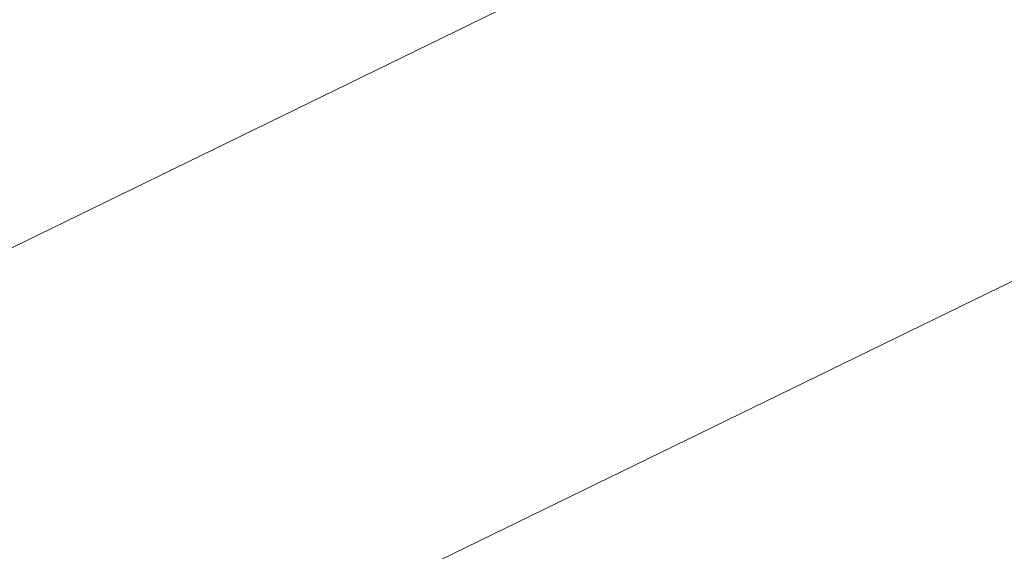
# Model space of a CAD drawing. Extents: x 1620613 to 1693141, y 557269 to 607790.
# Tile 931 of 1056: x 1620874.855 to 1620876.396, y 607335.522 to 607336.354. Entities that reach past the tile are written whole.
import ezdxf

# ---------------------------------------------------------------- set-up
doc = ezdxf.new("R2010")
doc.units = 0
doc.header["$LTSCALE"] = 10
doc.header["$MEASUREMENT"] = 0
for name, pattern in [('DGN Style 2', [7.346996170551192, 4.408197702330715, -2.938798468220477]), ('DGN Style 3', [10.28579463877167, 7.346996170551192, -2.938798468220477]), ('DGN Style 5', [5.142897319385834, 2.204098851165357, -2.938798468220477])]:
    doc.linetypes.add(name, pattern=pattern)
for name, color, linetype, lineweight in [('DT_X_Contour_Minor', 136, 'DGN Style 3', 0), ('PV_X_Driveway', 7, 'DGN Style 5', 0), ('SV_X_Top_of_Bank', 97, 'DGN Style 2', 0)]:
    doc.layers.add(name, color=color, linetype=linetype, lineweight=lineweight)

# ---------------------------------------------------------------- blocks, each defined once
blk = doc.blocks.new('*U1004')
at = {"layer": 'DT_X_Contour_Minor', "transparency": 33554559, "flags": 128}
for points, elevation in [([(-15.21616715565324, 53.13950447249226), (-19.81874134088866, 49.86354265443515), (-20.72156229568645, 49.22141635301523), (-21.45749336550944, 48.69902108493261), (-22.02653455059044, 48.29635685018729), (-22.42868585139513, 48.01342364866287), (-23.27856947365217, 47.41857648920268), (-23.80416834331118, 46.98556298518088), (-24.74355223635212, 46.13265784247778), (-26.09672115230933, 44.85986106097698), (-27.86367509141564, 43.16717264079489), (-33.12726562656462, 38.09348133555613), (-34.87997650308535, 36.41065848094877), (-36.19041623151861, 35.16745839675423), (-37.05858481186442, 34.36388108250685), (-37.48448224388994, 33.99992653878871), (-38.03051386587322, 33.61554478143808), (-38.21858775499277, 33.48693160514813), (-38.37328570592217, 33.38937839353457), (-38.49460771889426, 33.32288514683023), (-38.5825537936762, 33.28745186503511), (-38.77257540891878, 33.23437640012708), (-38.88521126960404, 33.17604471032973), (-39.08060264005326, 33.04085623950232), (-39.3587495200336, 32.82881098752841), (-39.71965190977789, 32.53990895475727), (-40.79239896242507, 31.66702782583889), (-41.21281239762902, 31.37527341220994), (-41.66949241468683, 31.15467101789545), (-42.16243901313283, 31.00522064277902), (-42.6916521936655, 30.92692228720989), (-44.15124278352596, 30.8129960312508), (-44.65910627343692, 30.77541925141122), (-45.08800380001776, 30.74813360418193), (-45.43793536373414, 30.73113908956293), (-45.7089009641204, 30.72443570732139), (-46.78915318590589, 30.71716589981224), (-50.25550565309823, 29.22997960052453), (-51.06818505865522, 28.88110715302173), (-52.02064364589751, 28.47185536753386), (-53.11288141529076, 28.00222424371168), (-54.34489836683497, 27.47221378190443), (-57.81664914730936, 25.97834676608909), (-59.108489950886, 25.4196177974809), (-60.38019927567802, 24.86383115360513), (-61.63177712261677, 24.31098683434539), (-62.86322349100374, 23.76108483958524), (-66.12023850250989, 22.29860262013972), (-67.36429721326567, 21.74074830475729), (-68.65371208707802, 21.16404702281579), (-69.9884831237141, 20.56849877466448), (-71.36861032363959, 19.95410356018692), (-75.10942440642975, 18.29058703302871), (-76.51567851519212, 17.66446206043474), (-77.92883027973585, 17.03372453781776), (-79.34887969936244, 16.39837446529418), (-80.77582677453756, 15.75841184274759), (-84.59021584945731, 14.04569478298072), (-85.96780275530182, 13.42649090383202), (-87.23977166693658, 12.8534170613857), (-88.40612258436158, 12.32647325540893), (-89.46685550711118, 11.84565948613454), (-92.15465264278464, 10.62499615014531), (-93.16140094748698, 10.16824392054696), (-94.16579800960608, 9.713484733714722), (-95.16784382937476, 9.260718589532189), (-96.16753840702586, 8.809945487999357), (-98.83025562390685, 7.610541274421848), (-99.75191201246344, 7.19545492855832), (-100.5198432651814, 6.84974905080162), (-101.1340493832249, 6.573423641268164), (-101.5945303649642, 6.366478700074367), (-102.6175128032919, 5.907132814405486), (-103.011255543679, 5.728681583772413), (-103.425246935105, 5.537837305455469), (-103.8594869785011, 5.334599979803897), (-104.3139756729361, 5.1189696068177), (-105.5529437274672, 4.527431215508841), (-105.9805033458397, 4.32358178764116), (-106.3339561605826, 4.1556872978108), (-106.613302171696, 4.023747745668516), (-106.818541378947, 3.927763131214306), (-107.2670368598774, 3.719744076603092), (-107.4843943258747, 3.619638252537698), (-107.8000951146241, 3.475335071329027), (-108.2141392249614, 3.286834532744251), (-108.7265266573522, 3.054136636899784), (-110.2240175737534, 2.374679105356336), (-110.7152033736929, 2.152073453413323), (-111.0656425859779, 1.993849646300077), (-111.2753352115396, 1.900007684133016), (-111.3442812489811, 1.870547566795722), (-111.3404752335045, 1.87782971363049), (-111.3429190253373, 1.878463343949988), (-111.3531049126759, 1.874902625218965), (-111.371032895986, 1.867147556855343), (-111.3967029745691, 1.855198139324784), (-111.4754793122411, 1.817740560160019), (-111.5018743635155, 1.805381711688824), (-111.5219772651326, 1.796398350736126), (-111.5357880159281, 1.79079047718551), (-111.5433066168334, 1.788558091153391), (-111.5549666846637, 1.787105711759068), (-111.5624210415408, 1.784814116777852), (-111.5760390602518, 1.779028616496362), (-111.5958207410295, 1.769749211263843), (-111.6217660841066, 1.756975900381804), (-111.6991718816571, 1.718255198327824), (-111.7342200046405, 1.700687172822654), (-111.7813100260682, 1.677023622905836), (-111.8404419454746, 1.647264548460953), (-111.9116157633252, 1.611409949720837), (-112.2718580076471, 1.429865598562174), (-113.0350606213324, -0.2474059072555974), (-113.2177541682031, -0.6502334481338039), (-113.4387479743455, -1.13988542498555), (-113.6980420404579, -1.716361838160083), (-113.9956363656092, -2.379662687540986), (-114.8402882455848, -4.264230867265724), (-115.2146300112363, -4.99066763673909), (-115.7041663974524, -5.756551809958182), (-116.3088974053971, -6.561883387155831), (-117.0288230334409, -7.406662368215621), (-120.6572634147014, -11.44100822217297), (-121.7109238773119, -12.4702595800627), (-121.9242665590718, -12.67251216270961), (-122.1127258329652, -12.838162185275), (-122.2763016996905, -12.96720964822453), (-122.4149941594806, -13.0596545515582), (-122.7516628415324, -13.25737088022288), (-123.1181484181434, -13.47519358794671), (-123.9651036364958, -13.98037446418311), (-125.2925284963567, -14.77291350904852), (-127.1004229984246, -15.85281072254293), (-132.5621011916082, -19.11568085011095), (-134.3564604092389, -20.18775530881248), (-135.643279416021, -20.95682608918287), (-136.4225582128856, -21.4228931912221), (-136.6942967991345, -21.5859566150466), (-136.7422127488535, -21.61678750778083), (-136.7928334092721, -21.64935871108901), (-136.9087584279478, -21.72394915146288), (-137.0899878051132, -21.84055882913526), (-137.3365215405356, -21.99918774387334), (-138.0810173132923, -22.47822383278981), (-138.3978712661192, -22.6746115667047), (-138.790061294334, -22.90449770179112), (-139.2575873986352, -23.16788223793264), (-139.8004495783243, -23.46476517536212), (-142.5095905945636, -24.92838181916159), (-153.1870326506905, -30.13426355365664), (-155.2248335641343, -31.12493864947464), (-156.7621897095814, -31.86587176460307), (-157.7991010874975, -32.35706289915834), (-158.3355676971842, -32.59851205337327), (-159.0988856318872, -32.90938715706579), (-159.3740378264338, -33.02320973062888), (-159.6270059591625, -33.13152112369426), (-159.8577900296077, -33.23432133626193), (-160.0663900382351, -33.33161036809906), (-160.5930779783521, -33.58369954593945), (-160.8051329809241, -33.66154300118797), (-161.0462820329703, -33.70600648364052), (-161.3165251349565, -33.71708999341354), (-161.615862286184, -33.69479353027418), (-162.4528867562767, -33.59082966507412), (-162.9269289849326, -33.66899306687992), (-163.721287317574, -33.98145617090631), (-164.8359617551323, -34.52821897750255), (-166.2709522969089, -35.30928148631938), (-170.5246818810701, -37.7045144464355), (-172.1231266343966, -38.57648387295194), (-173.7281637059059, -39.39596743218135), (-175.339793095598, -40.16296512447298), (-176.9580148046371, -40.87747694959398), (-181.2820624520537, -42.71286066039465), (-182.7909117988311, -43.35069092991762), (-184.0744241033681, -43.88764395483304), (-185.1325993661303, -44.32371973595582), (-185.9654375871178, -44.65891827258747), (-187.8858901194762, -45.41827804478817), (-188.520472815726, -45.67012349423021), (-188.9838815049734, -45.85614001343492), (-189.2761161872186, -45.97632760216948), (-189.3971768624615, -46.0306862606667), (-189.4917733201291, -46.08787077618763), (-189.8211518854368, -46.28819430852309), (-190.7383402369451, -46.84627651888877), (-192.2433383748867, -47.76211740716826), (-194.3361462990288, -49.03571697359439), (-200.7007138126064, -52.90899405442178), (-202.8180694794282, -54.19743101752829), (-204.3967108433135, -55.15778409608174), (-205.4366379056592, -55.79005328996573), (-205.9378506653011, -56.09423859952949), (-206.5561322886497, -56.46795424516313), (-206.8614067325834, -56.64589492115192), (-207.3135188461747, -56.89943021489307), (-207.912468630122, -57.22856012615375), (-208.6582560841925, -57.63328465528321), (-212.4812187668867, -59.69838656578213), (-217.9525532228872, -61.78625121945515), (-218.9816974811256, -62.17902329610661), (-219.7242726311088, -62.46254038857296), (-220.1802786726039, -62.63680249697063), (-220.3497156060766, -62.70180962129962), (-220.4194552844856, -62.72948864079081), (-220.8007980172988, -62.87632058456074), (-221.8925214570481, -63.29605715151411), (-223.6946256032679, -63.98869834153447), (-226.2071104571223, -64.95424415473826), (-233.8542443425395, -67.8929058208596), (-236.4554405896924, -68.89391066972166), (-238.5236789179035, -69.69292896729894), (-240.0589593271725, -70.28996071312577), (-241.0612818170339, -70.68500590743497), (-243.0235312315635, -71.46914435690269), (-243.7578034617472, -71.7613185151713), (-244.4889330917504, -72.04973715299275), (-245.2169201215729, -72.33440027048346), (-245.9417645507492, -72.61530786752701), (-247.8704928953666, -73.35938743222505), (-248.5630352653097, -73.6199460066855), (-249.1941161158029, -73.8435620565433), (-249.7637354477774, -74.0302355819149), (-250.271893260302, -74.17996658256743), (-251.5450320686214, -74.52999255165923), (-252.0702619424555, -74.6602527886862), (-252.691097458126, -74.78851402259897), (-253.4075386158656, -74.91477625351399), (-254.2195854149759, -75.03903948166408), (-256.5125177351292, -75.36774275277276), (-256.9049860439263, -75.59858398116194), (-256.3626917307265, -76.04458021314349), (-254.8856347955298, -76.705731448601), (-252.4738152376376, -77.58203768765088), (-244.7959462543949, -80.20572766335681), (-242.204642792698, -81.01907846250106), (-240.1891341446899, -81.49136337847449), (-238.7494203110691, -81.62258241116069), (-237.8855012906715, -81.41273556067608), (-236.3494436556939, -80.39838944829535), (-235.4562545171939, -80.28305411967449), (-233.928730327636, -80.69780771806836), (-231.7668710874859, -81.64265024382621), (-228.9706767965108, -83.11758169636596), (-220.6683786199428, -87.75751747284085), (-217.8834685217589, -89.27032145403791), (-215.7554618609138, -90.32878156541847), (-214.2843586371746, -90.93289780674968), (-213.4701588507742, -91.08267017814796), (-212.174830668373, -90.87627134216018), (-211.6545913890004, -90.75436087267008), (-211.0653696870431, -90.54342859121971), (-210.4071655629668, -90.2434744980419), (-209.6799790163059, -89.85449859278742), (-207.6488383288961, -88.69853376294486), (-206.8963358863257, -88.28145190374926), (-206.1621840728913, -87.89717994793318), (-205.4463828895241, -87.54571789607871), (-204.7489323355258, -87.22706574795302), (-202.9135316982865, -86.42107322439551), (-202.161806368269, -86.10027413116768), (-201.2831808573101, -85.74237124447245), (-200.277655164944, -85.347364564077), (-199.1452292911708, -84.91525409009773), (-195.9562267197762, -83.71348776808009), (-194.8143689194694, -83.26692920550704), (-193.7805474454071, -82.82857825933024), (-192.8547622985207, -82.39843492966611), (-192.0370134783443, -81.97649921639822), (-190.0003983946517, -80.86228080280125), (-189.2093401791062, -80.45351616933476), (-188.3636268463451, -80.06288607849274), (-187.4632583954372, -79.69039053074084), (-186.5082348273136, -79.33602952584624), (-183.88863182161, -78.41524623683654), (-183.0039409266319, -78.10315325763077), (-182.3145704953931, -77.85746178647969), (-181.8205205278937, -77.67817182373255), (-181.5217910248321, -77.56528336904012), (-180.9856063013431, -77.35278283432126), (-180.6732185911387, -77.23195806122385), (-180.1381940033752, -77.02885914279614), (-179.3805325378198, -76.74348607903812), (-178.4002341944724, -76.37583887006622), (-175.4892561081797, -75.28574745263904), (-174.2415284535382, -74.81242216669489), (-172.6815790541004, -74.21001487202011), (-170.8094079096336, -73.47852556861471), (-168.6250150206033, -72.6179542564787), (-162.3836716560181, -70.15098807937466), (-160.3075015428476, -69.33094668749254), (-158.7599987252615, -68.72104714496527), (-157.7411632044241, -68.32128945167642), (-157.2509949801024, -68.131673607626), (-156.6487694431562, -67.906220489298), (-156.3778641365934, -67.78612823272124), (-156.0168173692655, -67.59494130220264), (-155.5656291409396, -67.33265969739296), (-155.0242994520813, -66.99928341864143), (-153.4605650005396, -66.01548710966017), (-152.8529017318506, -65.65113033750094), (-152.2027127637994, -65.29590725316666), (-151.5099980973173, -64.94981785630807), (-150.7747577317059, -64.61286214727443), (-148.7574158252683, -63.72649183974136), (-147.8165163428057, -63.32364140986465), (-146.5068243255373, -62.77986785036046), (-144.8283397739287, -62.09517116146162), (-142.7810626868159, -61.26955134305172), (-136.8299337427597, -58.88000098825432), (-134.7873558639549, -58.07134284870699), (-133.1229689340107, -57.4375311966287), (-131.8367729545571, -56.97856603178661), (-130.9287679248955, -56.69444735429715), (-129.0116757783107, -56.16992619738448), (-128.3709055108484, -55.98933264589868), (-127.8864138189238, -55.84094285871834), (-127.5582007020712, -55.72475683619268), (-127.3862661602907, -55.64077457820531), (-127.1361454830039, -55.45976024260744), (-127.0158877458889, -55.40442056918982), (-126.8427050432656, -55.37416230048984), (-126.6165973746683, -55.36898543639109), (-126.3375647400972, -55.38888997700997), (-125.5229110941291, -55.47541062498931), (-125.2490449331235, -55.50724031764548), (-125.0384366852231, -55.53783890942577), (-124.8910863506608, -55.56720640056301), (-124.8069939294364, -55.59534279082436), (-124.5621644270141, -55.72377337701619), (-121.6953630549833, -54.43029862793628), (-121.1401926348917, -54.18145993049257), (-120.7033105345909, -53.98929015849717), (-120.3847167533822, -53.85378931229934), (-120.1844112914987, -53.77495739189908), (-119.8079811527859, -53.64029750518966), (-119.6632141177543, -53.58463066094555), (-119.5112356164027, -53.51862504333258), (-119.3520456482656, -53.44228065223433), (-119.1856442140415, -53.35559748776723), (-118.732291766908, -53.11065735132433), (-118.5813705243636, -53.02933177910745), (-118.4686211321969, -52.96906016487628), (-118.394043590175, -52.92984250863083), (-118.3576378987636, -52.91167881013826), (-118.3114518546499, -52.8913142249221), (-118.2843343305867, -52.87942948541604), (-118.2376212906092, -52.8590487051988), (-118.1713127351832, -52.8301718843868), (-118.0854086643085, -52.79279902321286), (-117.8302037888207, -52.68181000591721), (-117.7463434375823, -52.64520010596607), (-117.6861660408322, -52.61861216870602), (-117.6496715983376, -52.60204619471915), (-117.6368601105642, -52.59550218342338), (-117.634273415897, -52.59141410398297), (-117.5621176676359, -52.55989399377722), (-117.3475904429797, -52.4683997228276), (-116.9906917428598, -52.31693129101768), (-116.4914215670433, -52.10548869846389), (-114.970205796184, -51.46167623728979), (-114.4185916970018, -51.22624495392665), (-113.9046612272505, -51.00281044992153), (-113.4284143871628, -50.79137272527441), (-112.9898511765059, -50.59193177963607), (-111.8705941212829, -50.07608496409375), (-111.4361631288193, -49.87686495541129), (-110.9723129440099, -49.66609004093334), (-110.479043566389, -49.44376022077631), (-109.9563549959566, -49.20987549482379), (-108.5232932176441, -48.57077635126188), (-107.9104807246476, -48.29830772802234), (-107.1468395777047, -47.96022621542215), (-106.2323697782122, -47.55653181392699), (-105.1670713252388, -47.08722452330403), (-102.1251705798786, -45.74825456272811), (-100.9267181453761, -45.21956756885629), (-99.6127864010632, -44.63773405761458), (-98.18337534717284, -44.00275402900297), (-96.63848498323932, -43.31462748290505), (-92.36480493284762, -41.40876133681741), (-90.7662950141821, -40.69468151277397), (-89.1760252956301, -39.98184164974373), (-87.59399577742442, -39.27024174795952), (-86.02020645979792, -38.55988180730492), (-81.83442187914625, -36.66724191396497), (-80.35566188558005, -35.99873885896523), (-79.05872034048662, -35.41270961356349), (-77.94359724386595, -34.90915417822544), (-77.01029259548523, -34.48807255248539), (-74.76390479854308, -33.47515329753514), (-73.82803864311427, -33.05414123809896), (-72.70523102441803, -32.55079450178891), (-71.39548194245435, -31.96511308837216), (-69.89879139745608, -31.29709699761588), (-65.65836132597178, -29.40594118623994), (-64.17550338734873, -28.7438384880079), (-62.90725212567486, -28.17589725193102), (-61.85360754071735, -27.70211747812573), (-61.01456963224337, -27.32249916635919), (-59.06327744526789, -26.43573228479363), (-58.40143171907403, -26.13440883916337), (-57.87936368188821, -25.89551366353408), (-57.49707333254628, -25.71904675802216), (-57.25456067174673, -25.60500812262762), (-56.79423049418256, -25.38414278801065), (-56.61580828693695, -25.29798916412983), (-56.42578929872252, -25.20517729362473), (-56.2241735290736, -25.1057071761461), (-56.01096097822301, -24.99957881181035), (-55.42693180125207, -24.70769217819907), (-55.17584401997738, -24.58463789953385), (-54.86060255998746, -24.43439003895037), (-54.48120742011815, -24.25694859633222), (-54.03765860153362, -24.05231357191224), (-52.76932351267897, -23.47036206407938), (-52.35306644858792, -23.27972813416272), (-52.05554657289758, -23.14428997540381), (-51.8767638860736, -23.0640475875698), (-51.81671838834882, -23.03900097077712), (-51.81491331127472, -23.04580435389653), (-51.80586088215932, -23.04392634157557), (-51.78005740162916, -23.03318976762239), (-51.73750286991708, -23.01359463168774), (-51.67819728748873, -22.98514093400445), (-51.49771433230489, -22.8974529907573), (-51.39857034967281, -22.84935450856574), (-51.23650061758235, -22.77082501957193), (-51.01150513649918, -22.66186452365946), (-50.72358390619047, -22.52247302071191), (-49.23312474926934, -21.80097365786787), (-49.14244847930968, -20.03365444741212), (-49.00203839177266, -19.51154287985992), (-48.6196693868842, -18.70263069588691), (-47.99534146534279, -17.6069178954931), (-47.12905462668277, -16.22440447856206), (-44.4963445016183, -12.15530121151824), (-43.46803317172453, -10.75049285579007), (-42.35763177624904, -9.587895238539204), (-41.16514031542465, -8.667508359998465), (-39.89055878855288, -7.989332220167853), (-36.38222129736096, -6.503810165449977), (-35.20540522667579, -6.00551539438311), (-34.30621013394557, -5.624772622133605), (-33.68463601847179, -5.361581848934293), (-33.34068288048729, -5.215943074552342), (-32.79363581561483, -4.984309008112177), (-32.37782533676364, -4.731976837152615), (-31.5406792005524, -4.148705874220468), (-30.2821974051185, -3.234496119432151), (-28.60237995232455, -1.989347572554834), (-23.56108586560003, 1.772300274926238), (-21.76660683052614, 3.090607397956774), (-20.1641402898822, 4.224292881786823), (-18.75368624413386, 5.173356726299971), (-17.53524469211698, 5.937798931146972), (-14.54208387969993, 7.730149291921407), (-13.53872524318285, 8.334381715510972), (-12.77351994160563, 8.802816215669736), (-12.24646797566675, 9.1354527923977), (-11.95756934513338, 9.332291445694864), (-11.50471077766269, 9.676130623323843), (-11.13367417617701, 9.918347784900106), (-10.3602082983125, 10.38711988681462), (-9.184313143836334, 11.08244692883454), (-7.605988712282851, 12.00432891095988), (-2.860551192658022, 14.76475411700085), (-1.204194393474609, 15.72995997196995), (0.2057978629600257, 16.5552586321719), (1.369425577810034, 17.24065009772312), (2.286688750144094, 17.78613436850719), (4.404237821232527, 19.05421616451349), (5.349744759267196, 19.62845602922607), (6.598103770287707, 20.40011427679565), (8.149314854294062, 21.36919090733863), (10.00337801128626, 22.5356859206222), (15.35134919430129, 25.90956379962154), (17.17177361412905, 27.06607961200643), (18.62206848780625, 28.00521863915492), (19.70223381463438, 28.72698088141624), (20.41226959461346, 29.23136633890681), (21.81219227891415, 30.28655851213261), (22.32136375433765, 30.52013040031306), (22.79893616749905, 30.42945193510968), (23.24490951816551, 30.01452311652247), (23.6592838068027, 29.27534394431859), (25.5192993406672, 25.06925698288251)], 0.2000414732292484), ([(-17.45736527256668, 52.90326992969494), (-21.39895877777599, 50.0977725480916), (-22.17212463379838, 49.54786270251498), (-22.80236784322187, 49.10048918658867), (-23.28968840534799, 48.75565200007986), (-23.63408632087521, 48.51335114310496), (-24.36191723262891, 48.00393063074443), (-24.86158497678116, 47.58533965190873), (-25.8147150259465, 46.71163209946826), (-27.22130737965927, 45.38280797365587), (-29.08136203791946, 43.59886727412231), (-34.64612420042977, 38.23486997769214), (-36.47441867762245, 36.47166088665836), (-37.78573048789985, 35.20503158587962), (-38.58005963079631, 34.43498207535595), (-38.85740610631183, 34.16151235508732), (-38.94539676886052, 34.04400650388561), (-38.93639807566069, 34.00681650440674), (-38.93534537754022, 33.99954533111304), (-38.93604386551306, 33.99367038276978), (-38.93849353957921, 33.98919165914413), (-38.94269439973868, 33.98610916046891), (-38.95623160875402, 33.97975079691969), (-38.96354734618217, 33.97610134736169), (-38.97534165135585, 33.96992177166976), (-38.99161452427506, 33.96121206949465), (-39.01236596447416, 33.94997224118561), (-39.11965601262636, 33.89161608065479), (-41.00425999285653, 32.35813691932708), (-41.41850579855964, 32.06585747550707), (-41.85355579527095, 31.84622449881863), (-42.30940998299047, 31.69923798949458), (-42.78606836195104, 31.62489794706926), (-45.05901724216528, 31.44748617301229), (-45.41155417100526, 31.3261421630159), (-45.47864930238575, 31.30298905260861), (-45.52884744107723, 31.28553429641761), (-45.56214858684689, 31.27377789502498), (-45.57855274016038, 31.26771984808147), (-45.60682844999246, 31.25629857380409), (-45.61209900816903, 31.25412344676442), (-45.61557950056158, 31.25263748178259), (-45.6172699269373, 31.25184067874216), (-45.61939097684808, 31.2506347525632), (-45.6221740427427, 31.24922665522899), (-45.63966620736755, 31.24067520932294), (-45.69890002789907, 31.21193393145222), (-45.82608510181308, 31.15654833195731), (-46.17424678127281, 31.00658998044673), (-46.74338506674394, 30.76205887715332), (-47.53349995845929, 30.42295502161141), (-49.93510847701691, 29.39258107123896), (-50.87372427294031, 28.98969278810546), (-51.88836527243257, 28.55380840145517), (-52.97903147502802, 28.08492791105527), (-54.14572288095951, 27.5830513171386), (-57.35826690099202, 26.20071892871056), (-58.58553470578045, 25.6693915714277), (-59.85793010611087, 25.11215879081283), (-61.17545310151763, 24.52902058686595), (-62.53810369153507, 23.91997695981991), (-66.2320087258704, 22.26132005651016), (-67.60640780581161, 21.64488324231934), (-68.95917626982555, 21.0395654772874), (-70.29031411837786, 20.44536676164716), (-71.5998213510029, 19.8622870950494), (-75.06299981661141, 18.3222333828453), (-76.39654123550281, 17.72836383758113), (-77.7997816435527, 17.10179548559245), (-79.27272104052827, 16.44252832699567), (-80.81535942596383, 15.7505623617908), (-85.0219937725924, 13.86172137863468), (-86.5189906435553, 13.18894839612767), (-87.85500549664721, 12.58726018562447), (-89.03003833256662, 12.05665674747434), (-90.04408915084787, 11.5971380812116), (-92.53358197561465, 10.46653466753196), (-93.46605290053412, 10.0434813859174), (-94.39634605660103, 9.622274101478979), (-95.32446144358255, 9.202912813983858), (-96.25039906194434, 8.785397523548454), (-98.7166623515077, 7.674484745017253), (-99.58089384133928, 7.285275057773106), (-100.32389084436, 6.950830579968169), (-100.9456533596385, 6.671151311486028), (-101.4461813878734, 6.446237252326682), (-102.6192768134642, 5.919486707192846), (-103.0579989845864, 5.720960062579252), (-103.4943439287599, 5.520443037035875), (-103.9283116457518, 5.317935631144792), (-104.3599021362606, 5.113437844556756), (-105.5076404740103, 4.565456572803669), (-105.9101584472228, 4.373629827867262), (-106.2569086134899, 4.209135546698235), (-106.5478909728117, 4.071973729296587), (-106.7831055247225, 3.962144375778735), (-107.3359872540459, 3.705709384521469), (-107.582444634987, 3.592054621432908), (-107.907155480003, 3.44341657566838), (-108.3101197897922, 3.25979524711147), (-108.7913375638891, 3.041190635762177), (-110.1789229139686, 2.411600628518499), (-110.6338851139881, 2.205665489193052), (-110.9580827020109, 2.060052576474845), (-111.1515156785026, 1.974761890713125), (-111.214184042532, 1.949793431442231), (-111.2069468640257, 1.96364050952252), (-111.2115937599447, 1.964845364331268), (-111.2309623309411, 1.958074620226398), (-111.2650525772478, 1.943328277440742), (-111.3138644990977, 1.920606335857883), (-111.4636585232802, 1.849380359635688), (-111.5138489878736, 1.825879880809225), (-111.5520748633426, 1.808797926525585), (-111.5783361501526, 1.798134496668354), (-111.5926328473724, 1.793889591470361), (-111.6148045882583, 1.791127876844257), (-111.6289791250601, 1.786770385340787), (-111.6548739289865, 1.775769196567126), (-111.6924890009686, 1.758124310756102), (-111.7418243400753, 1.733835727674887), (-111.8890122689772, 1.660207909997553), (-111.9556566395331, 1.62680212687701), (-112.0451988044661, 1.581805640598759), (-112.1576387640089, 1.525218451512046), (-112.2929765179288, 1.457040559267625), (-112.9779808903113, 1.111832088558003), (-114.4292185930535, -2.077517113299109), (-114.7156034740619, -2.707376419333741), (-114.9527991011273, -3.230090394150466), (-115.140805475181, -3.645659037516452), (-115.2796225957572, -3.954082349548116), (-115.5842159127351, -4.633684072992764), (-115.7192088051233, -4.895647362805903), (-115.8957424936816, -5.171835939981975), (-116.1138169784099, -5.46224980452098), (-116.373432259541, -5.766888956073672), (-117.6818987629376, -7.221730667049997), (-120.7368154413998, -10.20587712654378), (-121.3553677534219, -10.7922755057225), (-121.9017746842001, -11.27255073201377), (-122.3760362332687, -11.64670280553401), (-122.7781524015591, -11.91473172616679), (-123.7542683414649, -12.48797797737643), (-124.3046113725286, -12.81351193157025), (-125.2235535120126, -13.36017910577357), (-126.5110947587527, -14.1279794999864), (-128.1672351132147, -15.11691311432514), (-133.0750748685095, -18.04891371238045), (-134.6900997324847, -19.01396191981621), (-135.8542945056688, -19.71010609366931), (-136.5676591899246, -20.13734623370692), (-136.8301937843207, -20.29568234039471), (-136.929179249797, -20.35937324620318), (-137.0337521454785, -20.42665931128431), (-137.273231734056, -20.58074932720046), (-137.6476180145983, -20.82164329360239), (-138.1569109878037, -21.14934121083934), (-139.6949011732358, -22.1389409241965), (-140.3494626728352, -22.54464155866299), (-141.1596545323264, -23.01954367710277), (-142.125476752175, -23.56364727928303), (-143.2469293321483, -24.17695236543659), (-148.8435122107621, -27.20051289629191), (-155.6668337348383, -30.52728392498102), (-156.9690717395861, -31.16036576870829), (-157.9515050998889, -31.63385228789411), (-158.6141338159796, -31.9477434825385), (-158.9569578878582, -32.10203935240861), (-159.4447492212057, -32.30070123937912), (-159.6311749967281, -32.37850830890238), (-159.8246088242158, -32.46293310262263), (-160.0250507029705, -32.55397562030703), (-160.232500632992, -32.65163586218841), (-160.7950445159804, -32.9208868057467), (-161.0059018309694, -33.00597154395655), (-161.2165658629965, -33.05928755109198), (-161.4270366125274, -33.08083482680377), (-161.6373140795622, -33.07061337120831), (-162.1977962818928, -33.00099784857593), (-162.5945986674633, -33.09803384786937), (-163.3646441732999, -33.44135348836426), (-164.5079327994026, -34.03095676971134), (-166.0244645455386, -34.86684369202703), (-170.5662066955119, -37.42425367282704), (-172.2728793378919, -38.35526261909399), (-173.9865906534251, -39.23023197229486), (-175.7073406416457, -40.04916173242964), (-177.435129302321, -40.81205189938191), (-182.0519506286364, -42.77170622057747), (-183.6363930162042, -43.44221749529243), (-184.9271041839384, -43.98401057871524), (-185.9240841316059, -44.39708547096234), (-186.6273328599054, -44.68144217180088), (-188.1110211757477, -45.26810245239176), (-188.6012821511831, -45.46267125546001), (-188.9592988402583, -45.60638245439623), (-189.1850712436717, -45.69923604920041), (-189.2785993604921, -45.74123203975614), (-189.3516819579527, -45.78541120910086), (-189.6950575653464, -45.99428155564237), (-190.6703724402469, -46.58775821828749), (-192.2776265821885, -47.56584119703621), (-194.5168199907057, -48.92853049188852), (-201.330588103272, -53.07517703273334), (-203.5688460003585, -54.43730063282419), (-205.1732936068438, -55.41368652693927), (-206.143930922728, -56.00433471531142), (-206.4807579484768, -56.20924519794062), (-206.5338829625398, -56.24135621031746), (-206.56011325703, -56.25664552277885), (-206.5989603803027, -56.27843020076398), (-206.6504243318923, -56.30671024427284), (-206.71450511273, -56.34148565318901), (-207.042988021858, -56.51892674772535), (-216.8652858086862, -60.26712173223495), (-218.7128353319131, -60.9722375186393), (-220.04592770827, -61.48121559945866), (-220.8645629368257, -61.79405597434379), (-221.1687410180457, -61.91075864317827), (-221.2939397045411, -61.96044881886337), (-221.6560887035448, -62.10013437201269), (-222.648636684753, -62.48192339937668), (-224.2715836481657, -63.10581590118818), (-226.5249295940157, -63.97181187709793), (-233.3743840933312, -66.60393911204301), (-235.7518862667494, -67.51956538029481), (-237.7473019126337, -68.29234875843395), (-239.3606310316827, -68.92228924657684), (-240.5918736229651, -69.40938684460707), (-243.3657384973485, -70.51785658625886), (-244.3541457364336, -70.9117544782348), (-245.2389687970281, -71.2620958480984), (-246.0202076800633, -71.56888069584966), (-246.6978623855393, -71.83210902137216), (-248.3668293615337, -72.47597585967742), (-248.9959418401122, -72.7096468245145), (-249.6315540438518, -72.92775959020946), (-250.2736659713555, -73.1303141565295), (-250.922277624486, -73.31731052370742), (-252.6605749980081, -73.79522323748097), (-253.3777047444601, -73.97307582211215), (-254.2253709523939, -74.14819904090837), (-255.2035736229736, -74.32059289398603), (-256.3123127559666, -74.49025738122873), (-259.4429990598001, -74.9390568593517), (-259.9788609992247, -75.2542390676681), (-259.2384320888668, -75.86318608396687), (-257.2217123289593, -76.76589790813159), (-253.9287017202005, -77.96237454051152), (-243.4456189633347, -81.5446653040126), (-239.9443442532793, -82.67948381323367), (-237.3028321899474, -83.39722126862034), (-235.5210827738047, -83.69787767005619), (-234.599096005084, -83.58145301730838), (-233.2868148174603, -82.71487920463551), (-232.5237475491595, -82.61634619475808), (-231.218756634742, -82.97067752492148), (-229.3718420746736, -83.77787319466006), (-226.9830038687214, -85.03793320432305), (-219.8902037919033, -89.00191234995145), (-217.497983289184, -90.29225249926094), (-215.6409218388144, -91.19028858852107), (-214.3190194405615, -91.6960206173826), (-213.532276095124, -91.80944858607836), (-212.1478392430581, -91.58885108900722), (-211.5918114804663, -91.45855411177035), (-210.9620558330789, -91.23311130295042), (-210.2585722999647, -90.91252266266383), (-209.4813608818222, -90.49678819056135), (-207.310493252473, -89.26130182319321), (-206.5328441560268, -88.82721764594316), (-205.8280475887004, -88.45157989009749), (-205.1961035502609, -88.13438855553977), (-204.6370120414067, -87.87564364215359), (-203.2432380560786, -87.26358576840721), (-202.625732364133, -87.00239332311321), (-201.8185457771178, -86.67785939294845), (-200.8216782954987, -86.28998397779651), (-199.63512991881, -85.83876707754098), (-196.2180930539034, -84.55106669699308), (-194.9945850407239, -84.07257631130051), (-193.8868386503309, -83.60288043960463), (-192.8948538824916, -83.14197908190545), (-192.018630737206, -82.68987223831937), (-189.8363845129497, -81.49598000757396), (-188.9887605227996, -81.05798606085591), (-188.0825732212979, -80.63942339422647), (-187.1178226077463, -80.2402920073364), (-186.0945086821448, -79.86059190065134), (-183.2875871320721, -78.87396665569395), (-182.3396351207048, -78.53955701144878), (-181.6009702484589, -78.276297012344), (-181.0715925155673, -78.08418665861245), (-180.7515019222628, -77.96322594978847), (-180.1769765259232, -77.73553025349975), (-179.8737207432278, -77.61785036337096), (-179.3948474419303, -77.4355824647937), (-178.7403566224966, -77.1887265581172), (-177.9102482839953, -76.87728264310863), (-175.4624693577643, -75.96064819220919), (-174.3456440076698, -75.53590440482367), (-172.8310021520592, -74.94914888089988), (-170.9185437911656, -74.20038162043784), (-168.6082689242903, -73.28960262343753), (-161.9171139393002, -70.64484298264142), (-159.6972275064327, -69.7679149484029), (-158.0559344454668, -69.12070057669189), (-156.9932347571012, -68.70319986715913), (-156.5091284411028, -68.51541282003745), (-155.9896360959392, -68.32093224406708), (-155.7559475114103, -68.21733815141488), (-155.4445010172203, -68.05241630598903), (-155.0552966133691, -67.82616670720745), (-154.5883343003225, -67.5385893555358), (-153.2394242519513, -66.68994607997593), (-152.7152412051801, -66.37564430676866), (-152.1543746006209, -66.06922144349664), (-151.5568244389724, -65.77067749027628), (-150.9225907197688, -65.480012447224), (-149.182389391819, -64.71541087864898), (-148.3115284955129, -64.34412459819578), (-147.0040968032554, -63.80371693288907), (-145.2600943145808, -63.09418788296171), (-143.0795210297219, -62.21553744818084), (-136.6825645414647, -59.64697444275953), (-134.4940270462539, -58.77966739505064), (-132.726131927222, -58.10416850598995), (-131.378879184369, -57.62047777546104), (-130.4522688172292, -57.32859520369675), (-128.5421643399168, -56.8059858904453), (-127.9128130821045, -56.63172460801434), (-127.4573376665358, -56.50089774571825), (-127.1757380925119, -56.41350530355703), (-127.0680143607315, -56.36954728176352), (-126.9710139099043, -56.26575682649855), (-126.7956728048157, -56.1396739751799), (-126.7287661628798, -56.11255874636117), (-126.6031924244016, -56.08524856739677), (-126.418951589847, -56.05774343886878), (-126.176043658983, -56.03004336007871), (-125.4500663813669, -55.9559165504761), (-125.2042487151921, -55.92880988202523), (-125.0112786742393, -55.90308498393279), (-124.8711562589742, -55.87874185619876), (-124.7838814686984, -55.85578049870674), (-124.6216121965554, -55.79639257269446), (-124.5715618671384, -55.77771408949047), (-124.5431128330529, -55.76621958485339), (-124.5362650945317, -55.76190905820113), (-124.5510186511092, -55.76478251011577), (-124.6191631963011, -55.78202368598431), (-124.5718470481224, -55.75624373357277), (-124.3787901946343, -55.66597299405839), (-124.0399926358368, -55.511211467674), (-123.555454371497, -55.29195915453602), (-122.0690313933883, -54.62129860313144), (-121.5602130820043, -54.39369512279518), (-121.1485753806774, -54.21388009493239), (-120.834118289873, -54.0818535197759), (-120.6168418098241, -53.99761539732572), (-120.1670120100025, -53.83669834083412), (-119.9940170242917, -53.77017708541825), (-119.8124044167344, -53.69130111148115), (-119.622174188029, -53.60007041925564), (-119.42332633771, -53.49648500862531), (-118.8815752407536, -53.20378428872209), (-118.7012260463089, -53.10660114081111), (-118.5664917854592, -53.03457723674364), (-118.4773724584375, -52.98771257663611), (-118.4338680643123, -52.96600716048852), (-118.378676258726, -52.94167170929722), (-118.3462711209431, -52.92746957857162), (-118.2904495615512, -52.90311477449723), (-118.211211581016, -52.86860729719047), (-118.108557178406, -52.82394714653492), (-117.8035902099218, -52.69131651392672), (-117.7033780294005, -52.64756809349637), (-117.6314667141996, -52.61579580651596), (-117.5878562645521, -52.59599965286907), (-117.5725466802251, -52.58817963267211), (-117.5694556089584, -52.58329442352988), (-117.5023191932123, -52.5537070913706), (-117.3032282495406, -52.46860900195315), (-116.9721827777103, -52.32800015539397), (-116.5091827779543, -52.1318805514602), (-115.0985767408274, -51.53488059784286), (-114.5787590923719, -51.31273690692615), (-114.0772606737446, -51.09405579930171), (-113.594081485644, -50.87883727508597), (-113.1292215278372, -50.66708133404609), (-111.914020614, -50.10701560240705), (-111.4423497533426, -49.89071825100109), (-110.938737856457, -49.6618754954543), (-110.4031849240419, -49.42048733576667), (-109.8356909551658, -49.16655377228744), (-108.2797856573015, -48.47267039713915), (-107.637205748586, -48.18686541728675), (-106.8763949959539, -47.84986300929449), (-105.9973533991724, -47.46166317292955), (-105.0000809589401, -47.02226590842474), (-102.1830466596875, -45.78227663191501), (-101.0416261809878, -45.27859689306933), (-99.730140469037, -44.69754963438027), (-98.24858952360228, -44.03913485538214), (-96.59697334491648, -43.3033525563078), (-91.96590989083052, -41.23810973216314), (-90.26453862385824, -40.47824782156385), (-88.63372241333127, -39.7475942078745), (-87.07346125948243, -39.0461488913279), (-85.58375516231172, -38.37391187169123), (-81.70527897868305, -36.62022421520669), (-80.33508533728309, -36.00080075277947), (-79.13336155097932, -35.4577961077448), (-78.1001076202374, -34.99121027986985), (-77.23532354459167, -34.60104326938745), (-75.15385914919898, -33.66248966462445), (-74.2553197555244, -33.25839136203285), (-73.12079987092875, -32.75001165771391), (-71.75029949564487, -32.13735055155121), (-70.14381862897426, -31.4204080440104), (-65.54522899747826, -29.36951948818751), (-63.95151954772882, -28.65803548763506), (-62.61933342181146, -28.0617499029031), (-61.54867061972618, -27.58066273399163), (-60.73953114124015, -27.21477398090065), (-58.93052363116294, -26.39266852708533), (-58.31693849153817, -26.11331703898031), (-57.83293870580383, -25.89184166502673), (-57.47852427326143, -25.72824240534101), (-57.25369519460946, -25.62251925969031), (-56.82693145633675, -25.41775902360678), (-56.65531035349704, -25.33478436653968), (-56.46051984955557, -25.23943057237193), (-56.24255994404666, -25.13169764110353), (-56.0014306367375, -25.01158557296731), (-55.32752661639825, -24.67478120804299), (-55.05126318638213, -24.53896794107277), (-54.72790091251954, -24.38413141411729), (-54.35743979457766, -24.21027162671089), (-53.93987983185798, -24.01738857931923), (-52.76358814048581, -23.47766943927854), (-52.37750348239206, -23.30100356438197), (-52.10146827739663, -23.1757952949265), (-51.93548252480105, -23.10204463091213), (-51.87954622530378, -23.07975157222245), (-51.87711536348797, -23.08891355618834), (-51.86492463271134, -23.08638447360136), (-51.83017558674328, -23.07192573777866), (-51.77286822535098, -23.04553734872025), (-51.69300254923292, -23.00721930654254), (-51.44994965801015, -22.88913165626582), (-51.31643438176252, -22.82435836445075), (-51.09817822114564, -22.71860422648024), (-50.7951811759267, -22.5718692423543), (-50.40744324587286, -22.38415341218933), (-48.4002708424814, -21.41252423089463), (-48.36751615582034, -20.77412141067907), (-48.22934931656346, -20.45036320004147), (-47.82888652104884, -19.75268977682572), (-47.16612776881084, -18.68110114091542), (-46.24107306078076, -17.23559729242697), (-43.42453256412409, -12.8823667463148), (-42.35470139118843, -11.39228932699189), (-41.25761324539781, -10.18697997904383), (-40.13326812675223, -9.266438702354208), (-38.98166603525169, -8.63066549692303), (-35.87438449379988, -7.314961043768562), (-34.83209626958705, -6.873628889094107), (-34.0356927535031, -6.536410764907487), (-33.48517394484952, -6.303306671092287), (-33.18053984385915, -6.174316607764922), (-32.69602851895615, -5.96916181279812), (-32.28319507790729, -5.712428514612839), (-31.40807824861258, -5.096094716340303), (-30.07067803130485, -4.120160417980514), (-28.27099442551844, -2.784625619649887), (-22.85546029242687, 1.256267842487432), (-20.95785962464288, 2.654420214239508), (-19.32670822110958, 3.818207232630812), (-17.96200608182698, 4.747628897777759), (-16.86375320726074, 5.442685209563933), (-14.29034455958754, 6.983681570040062), (-13.4230960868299, 7.5066692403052), (-12.75140715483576, 7.919884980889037), (-12.2752777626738, 8.223328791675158), (-11.99470791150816, 8.417000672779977), (-11.50726769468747, 8.787096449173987), (-11.10789761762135, 9.047810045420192), (-10.27536754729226, 9.552379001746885), (-9.009677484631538, 10.30080331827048), (-7.310827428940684, 11.2930829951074), (-2.203013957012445, 14.26430261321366), (-0.4445038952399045, 15.288643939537), (1.00016618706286, 16.13325320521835), (2.130996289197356, 16.79813040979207), (2.947986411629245, 17.28327555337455), (4.70817343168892, 18.33735318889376), (5.556006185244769, 18.85372868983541), (6.779364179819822, 19.61229696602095), (8.37824741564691, 20.61305801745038), (10.35265589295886, 21.85601184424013), (16.11844548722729, 25.49347908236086), (18.05360645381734, 26.71963120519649), (19.53474715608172, 27.66998714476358), (20.56186759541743, 28.34454690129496), (21.13496777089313, 28.7433104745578), (22.05787455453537, 29.43895175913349), (22.41446905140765, 29.54562768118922), (22.79207245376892, 29.34392448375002), (23.19068476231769, 28.83384216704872), (23.61030597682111, 28.01538073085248), (25.61755909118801, 23.47634274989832)], 0.6000414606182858)]:
    blk.add_lwpolyline(points, dxfattribs=dict(at, elevation=elevation))

msp = doc.modelspace()

# ---------------------------------------------------------------- linework, layer by layer
at = {"layer": 'PV_X_Driveway', "extrusion": (-0.06840491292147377, 0.09722345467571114, 0.9929090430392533), "elevation": -50776.94618662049, "flags": 128}
msp.add_lwpolyline([(-1675197.499388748, 432992.9258386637), (-1675193.486980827, 432991.2320525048), (-1675186.401155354, 432990.7443540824), (-1675173.477796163, 432991.3626955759), (-1675157.216023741, 432992.231291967), (-1675138.055450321, 432993.8163605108), (-1675115.649521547, 432995.5191143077), (-1675093.712223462, 432995.5584470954), (-1675072.389942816, 432993.8570568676), (-1675059.619387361, 432992.1641317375), (-1675043.90788481, 432988.1059208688), (-1675031.516761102, 432983.3011168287), (-1675013.58286424, 432975.0375323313)], dxfattribs=at)
at = {"layer": 'SV_X_Top_of_Bank', "extrusion": (0.007114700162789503, -0.05176716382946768, 0.9986338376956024), "elevation": -18855.21206843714, "flags": 128}
msp.add_lwpolyline([(1688341.399474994, 380495.2335694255), (1688359.531308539, 380495.7043637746), (1688370.463455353, 380498.0725351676), (1688395.572580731, 380506.740670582), (1688420.940108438, 380511.7574321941), (1688444.138128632, 380518.355338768), (1688467.22231404, 380528.7305743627), (1688491.262317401, 380540.2151339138), (1688508.535586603, 380545.2887184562), (1688513.5223003, 380548.4010002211), (1688516.051220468, 380548.1495454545), (1688520.39603739, 380549.3039635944), (1688525.368929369, 380551.0706712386)], dxfattribs=at)
at = {"layer": 'SV_X_Top_of_Bank', "extrusion": (0.04489057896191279, -0.1067836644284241, 0.9932683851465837), "elevation": 8952.639644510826, "flags": 128}
msp.add_lwpolyline([(1729619.200279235, -67683.47041249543), (1729610.048117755, -67689.2494116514), (1729593.286163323, -67692.1110974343), (1729566.643396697, -67690.50938442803), (1729551.852254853, -67691.88192179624), (1729536.554039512, -67691.83763185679), (1729515.835796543, -67695.68964613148), (1729501.149706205, -67697.72199223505), (1729469.279658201, -67698.3224800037)], dxfattribs=at)

# ---------------------------------------------------------------- block references
at = {"layer": 'DT_X_Contour_Minor', "transparency": 33554559}
msp.add_blockref('*U1004', (1621028.060791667, 607365.3311666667, 1050.599958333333), dxfattribs=at)

doc.saveas('drawing.dxf')
